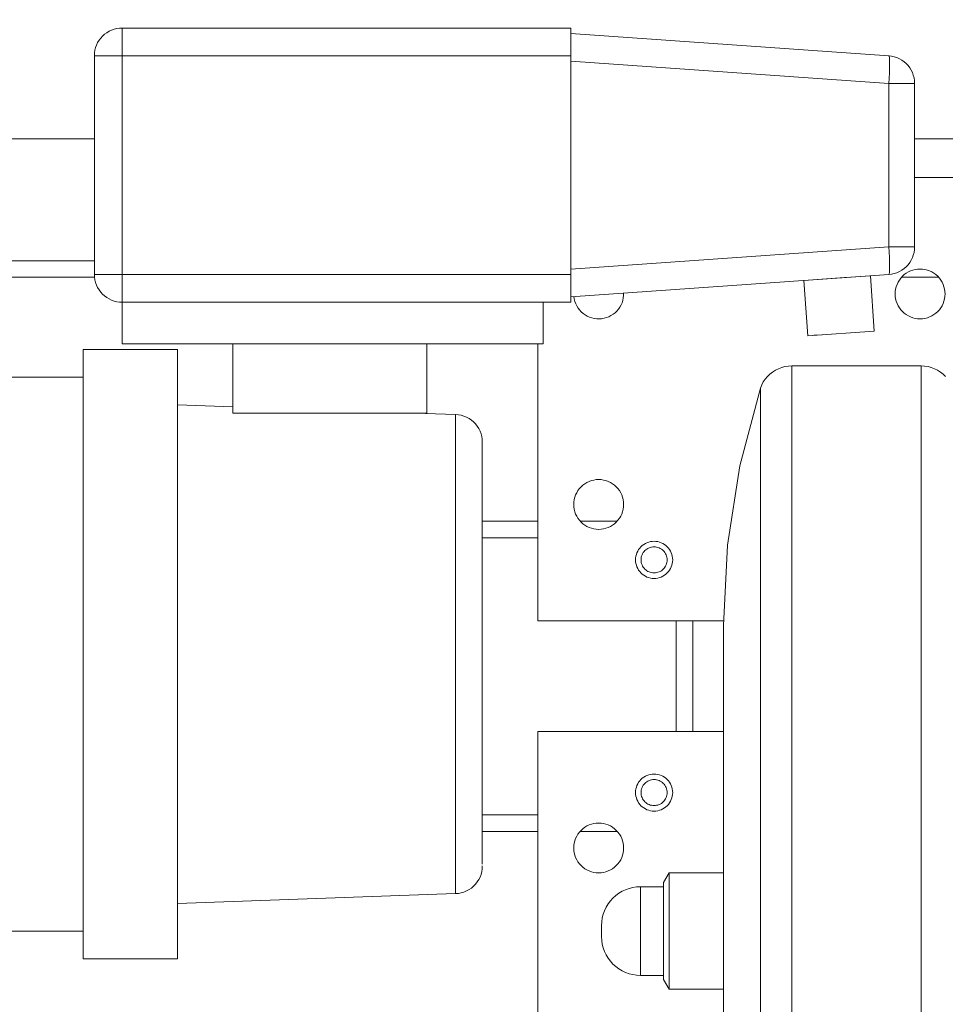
# Model space of a CAD drawing. Header units: millimetres. Extents: x -33711 to 550618, y -222428 to 596511.
# Tile 539 of 656: x 387664 to 387831, y -5055 to -4877. Entities that reach past the tile are written whole.
import ezdxf

# ---------------------------------------------------------------- set-up
doc = ezdxf.new("R2010")
doc.units = ezdxf.units.MM
doc.linetypes.add('XKITLINE00', pattern=[0])
doc.layers.add('IN_KOTY', color=4, linetype='Continuous', lineweight=13)
doc.styles.add('Koty', font='romand.shx', dxfattribs={"width": 0.8})
doc.dimstyles.new('IN_50', dxfattribs={"dimtxt": 125, "dimasz": 125, "dimexe": 75, "dimexo": 300, "dimgap": 40, "dimtad": 1, "dimdec": 0, "dimrnd": 5, "dimzin": 9, "dimdsep": 46, "dimtxsty": 'Koty', "dimblk": 'OBLIQUE', "dimcen": 40, "dimdle": 75, "dimclrd": 256, "dimclre": 256, "dimclrt": 256, "dimadec": 0, "dimazin": 0, "dimtfac": 1, "dimtdec": 0, "dimtmove": 1, "dimatfit": 3, "dimldrblk": 'ARCHTICK', "dimfxl": 350, "dimfxlon": 1, "dimtolj": 1, "dimtzin": 0, "dimlwd": -1, "dimlwe": -1, "dimarcsym": 0})

# ---------------------------------------------------------------- blocks, each defined once
blk = doc.blocks.new('_Oblique')
at = {"color": 0, "linetype": 'ByBlock', "lineweight": -2}
blk.add_line((-0.5, -0.5), (0.5, 0.5), dxfattribs=at)
blk = doc.blocks.new('*D684')
at = {"layer": 'DEFPOINTS', "color": 0, "transparency": 16777216}
for p in [(386834.49, -2770.55), (386834.49, -9055.9), (388474.98, -9055.9)]:
    blk.add_point(p, dxfattribs=at)
at = {"layer": 'IN_KOTY', "transparency": 16777216}
for p, q in [((388474.98, -2695.55), (388474.98, -9130.9)), ((388124.98, -2770.55), (388549.98, -2770.55)), ((388124.98, -9055.9), (388549.98, -9055.9))]:
    blk.add_line(p, q, dxfattribs=at)
at = {"layer": 'IN_KOTY', "transparency": 16777216, "xscale": 125, "yscale": 125, "zscale": 125}
for p, rotation in [((388474.98, -2770.55), 90), ((388474.98, -9055.9), 270)]:
    blk.add_blockref('_Oblique', p, dxfattribs=dict(at, rotation=rotation))
at = {"layer": 'IN_KOTY', "transparency": 16777216, "insert": (388372.48, -5913.22), "char_height": 125, "attachment_point": 5, "rotation": 90, "style": 'Koty'}
blk.add_mtext('\\A1;6285', dxfattribs=at)
blk = doc.blocks.new('_ArchTick')
at = {"color": 0, "linetype": 'ByBlock', "lineweight": 13, "const_width": 0.15}
blk.add_lwpolyline([(-0.5, -0.5), (0.5, 0.5)], dxfattribs=at)
blk = doc.blocks.new('*D718')
at = {"layer": 'DEFPOINTS', "color": 0, "transparency": 16777216}
for p in [(378914.49, -1219.78), (403006.01, -1219.78), (401004.48, -9205.9)]:
    blk.add_point(p, dxfattribs=at)
at = {"layer": 'IN_KOTY', "transparency": 16777216}
for p, q in [((403006.01, -9280.9), (403006.01, -1144.78)), ((402656.01, -1219.78), (403081.01, -1219.78)), ((402656.01, -9205.9), (403081.01, -9205.9))]:
    blk.add_line(p, q, dxfattribs=at)
at = {"layer": 'IN_KOTY', "transparency": 16777216, "xscale": 125, "yscale": 125, "zscale": 125}
for p, rotation in [((403006.01, -1219.78), 90), ((403006.01, -9205.9), 270)]:
    blk.add_blockref('_Oblique', p, dxfattribs=dict(at, rotation=rotation))
at = {"layer": 'IN_KOTY', "transparency": 16777216, "insert": (402903.51, -5212.84), "char_height": 125, "attachment_point": 5, "rotation": 90, "style": 'Koty'}
blk.add_mtext('\\A1;7985', dxfattribs=at)

msp = doc.modelspace()

# ---------------------------------------------------------------- linework, layer by layer
at = {"linetype": 'XKITLINE00', "lineweight": 0}
for p, q in [((387678.82304, -4880.03286), (387678.45969, -4880.36239)), ((387679.21738, -4879.74057), (387678.82304, -4880.03286)), ((387679.63843, -4879.48832), (387679.21738, -4879.74057)), ((387680.08189, -4879.27852), (387679.63843, -4879.48832)), ((387680.54394, -4879.11322), (387680.08189, -4879.27852)), ((387681.01982, -4878.99399), (387680.54394, -4879.11322)), ((387681.50524, -4878.922), (387681.01982, -4878.99399)), ((387681.99496, -4878.89792), (387681.50524, -4878.922)), ((387681.99496, -4883.89791), (387681.99496, -4878.89792)), ((387681.99496, -4878.89792), (387762.99528, -4878.89792)), ((387762.99527, -4883.8979), (387762.99527, -4878.89791)), ((387820.34401, -4883.90813), (387762.99576, -4879.89795)), ((387677.58564, -4881.54094), (387677.37583, -4881.9845)), ((387677.83789, -4881.12007), (387677.58564, -4881.54094)), ((387678.13019, -4880.72595), (387677.83789, -4881.12007)), ((387678.45969, -4880.36239), (387678.13019, -4880.72595)), ((387676.99532, -4883.89791), (387677.01916, -4883.40783)), ((387677.09116, -4882.92247), (387677.01916, -4883.40783)), ((387677.21037, -4882.44649), (387677.09116, -4882.92247)), ((387677.37583, -4881.9845), (387677.21037, -4882.44649)), ((387681.99541, -4883.8979), (387676.9953, -4883.8979)), ((387676.99532, -4923.39793), (387676.99532, -4883.89791)), ((387681.99496, -4883.89791), (387762.99528, -4883.89791)), ((387681.99541, -4883.8979), (387681.99541, -4923.3979)), ((387762.99528, -4883.89791), (387762.99528, -4923.39793)), ((387762.99528, -4884.88574), (387820.34401, -4888.89596)), ((387820.34401, -4883.90813), (387820.40505, -4884.00811)), ((387820.34401, -4883.90813), (387820.8404, -4883.96793)), ((387820.44987, -4884.29476), (387820.40505, -4884.00811)), ((387820.478, -4884.75713), (387820.44987, -4884.29476)), ((387820.48706, -4885.37758), (387820.478, -4884.75713)), ((387820.478, -4886.13242), (387820.48706, -4885.37758)), ((387821.32868, -4884.07702), (387820.8404, -4883.96793)), ((387821.80313, -4884.23434), (387821.32868, -4884.07702)), ((387822.25994, -4884.43829), (387821.80313, -4884.23434)), ((387822.69387, -4884.68684), (387822.25994, -4884.43829)), ((387823.10109, -4884.97749), (387822.69387, -4884.68684)), ((387823.47683, -4885.30735), (387823.10109, -4884.97749)), ((387823.81777, -4885.67312), (387823.47683, -4885.30735)), ((387820.40505, -4887.92585), (387820.44987, -4886.99278)), ((387820.44987, -4886.99278), (387820.478, -4886.13242)), ((387824.12056, -4886.07113), (387823.81777, -4885.67312)), ((387824.38235, -4886.49739), (387824.12056, -4886.07113)), ((387824.59978, -4886.94766), (387824.38235, -4886.49739)), ((387824.77145, -4887.41742), (387824.59978, -4886.94766)), ((387820.34401, -4888.89596), (387820.40505, -4887.92585)), ((387824.99508, -4888.89596), (387820.34401, -4888.89596)), ((387820.34401, -4888.89596), (387820.34401, -4918.39988)), ((387824.89542, -4887.90197), (387824.77145, -4887.41742)), ((387824.97029, -4888.39647), (387824.89542, -4887.90197)), ((387824.99508, -4888.89596), (387824.97029, -4888.39647)), ((387824.99508, -4918.39988), (387824.99508, -4888.89596)), ((387676.9958, -4898.89791), (387549.49526, -4898.89791)), ((391666.50538, -4898.89791), (387824.99556, -4898.89791)), ((387836.9954, -4905.89794), (387824.99579, -4905.89794)), ((387820.34401, -4918.39988), (387762.99528, -4922.4101)), ((387824.99508, -4918.39988), (387820.34401, -4918.39988)), ((387820.34401, -4918.39988), (387820.40505, -4919.36999)), ((387824.89542, -4919.39386), (387824.97029, -4918.89937)), ((387824.99508, -4918.39988), (387824.97029, -4918.89937)), ((387540.23579, -4920.89792), (387676.99555, -4920.89792)), ((387820.44987, -4920.30306), (387820.40505, -4919.36999)), ((387820.478, -4921.16342), (387820.44987, -4920.30306)), ((387824.12056, -4921.22471), (387824.38235, -4920.79845)), ((387824.38235, -4920.79845), (387824.59978, -4920.34818)), ((387824.59978, -4920.34818), (387824.77145, -4919.87842)), ((387824.77145, -4919.87842), (387824.89542, -4919.39386)), ((387820.44987, -4923.00108), (387820.478, -4922.53871)), ((387820.48706, -4921.91826), (387820.478, -4921.16342)), ((387820.478, -4922.53871), (387820.48706, -4921.91826)), ((387822.25994, -4922.85755), (387822.69387, -4922.60901)), ((387822.69387, -4922.60901), (387823.10109, -4922.31835)), ((387823.10109, -4922.31835), (387823.47683, -4921.98848)), ((387823.47683, -4921.98848), (387823.81777, -4921.62272)), ((387823.81777, -4921.62272), (387824.12056, -4921.22471)), ((387824.2729, -4922.74042), (387823.87379, -4922.92925)), ((387824.6887, -4922.59165), (387824.2729, -4922.74042)), ((387825.11738, -4922.48436), (387824.6887, -4922.59165)), ((387825.55416, -4922.41963), (387825.11738, -4922.48436)), ((387825.99524, -4922.39793), (387825.55416, -4922.41963)), ((387826.43631, -4922.41963), (387825.99524, -4922.39793)), ((387826.8731, -4922.48436), (387826.43631, -4922.41963)), ((387827.3013, -4922.59165), (387826.8731, -4922.48436)), ((387827.7171, -4922.74042), (387827.3013, -4922.59165)), ((387828.11669, -4922.92925), (387827.7171, -4922.74042)), ((387538.84724, -4923.89794), (387677.06374, -4923.89794)), ((387681.99496, -4923.39793), (387676.99532, -4923.39793)), ((387676.99532, -4923.39793), (387677.01916, -4923.88801)), ((387677.01916, -4923.88801), (387677.09116, -4924.37337)), ((387677.09116, -4924.37337), (387677.21037, -4924.84934)), ((387762.99528, -4923.39793), (387681.99496, -4923.39793)), ((387681.99541, -4928.3979), (387681.99541, -4923.3979)), ((387762.99528, -4928.39792), (387762.99528, -4923.39793)), ((387762.99576, -4927.39789), (387820.34401, -4923.3877)), ((387805.74133, -4934.43323), (387805.04372, -4924.45755)), ((387805.04374, -4924.45759), (387817.01187, -4923.6207)), ((387813.17524, -4923.88901), (387805.04374, -4924.45759)), ((387817.01472, -4923.62047), (387817.71233, -4933.59614)), ((387820.34401, -4923.3877), (387820.40505, -4923.28773)), ((387820.34401, -4923.3877), (387820.8404, -4923.32791)), ((387820.40505, -4923.28773), (387820.44987, -4923.00108)), ((387820.8404, -4923.32791), (387821.32868, -4923.21881)), ((387821.32868, -4923.21881), (387821.80313, -4923.0615)), ((387821.80313, -4923.0615), (387822.25994, -4922.85755)), ((387822.2535, -4924.39791), (387822.02652, -4924.77663)), ((387822.51671, -4924.04314), (387822.2535, -4924.39791)), ((387822.8133, -4923.71591), (387822.51671, -4924.04314)), ((387822.69171, -4923.89794), (387829.29877, -4923.89794)), ((387823.14041, -4923.41932), (387822.8133, -4923.71591)), ((387823.49518, -4923.15634), (387823.14041, -4923.41932)), ((387823.87379, -4922.92925), (387823.49518, -4923.15634)), ((387828.4953, -4923.15634), (387828.11669, -4922.92925)), ((387828.85006, -4923.41932), (387828.4953, -4923.15634)), ((387829.17717, -4923.71591), (387828.85006, -4923.41932)), ((387829.47377, -4924.04314), (387829.17717, -4923.71591)), ((387829.73698, -4924.39791), (387829.47377, -4924.04314)), ((387829.96395, -4924.77663), (387829.73698, -4924.39791)), ((387677.21037, -4924.84934), (387677.37583, -4925.31134)), ((387677.37583, -4925.31134), (387677.58564, -4925.7549)), ((387677.58564, -4925.7549), (387677.83789, -4926.17577)), ((387677.83789, -4926.17577), (387678.13019, -4926.56989)), ((387821.58163, -4926.01999), (387821.51678, -4926.45689)), ((387821.68892, -4925.59167), (387821.58163, -4926.01999)), ((387821.8377, -4925.17587), (387821.68892, -4925.59167)), ((387822.02652, -4924.77663), (387821.8377, -4925.17587)), ((387830.15278, -4925.17587), (387829.96395, -4924.77663)), ((387830.30156, -4925.59167), (387830.15278, -4925.17587)), ((387830.40884, -4926.01999), (387830.30156, -4925.59167)), ((387830.47369, -4926.45689), (387830.40884, -4926.01999)), ((387678.13019, -4926.56989), (387678.45969, -4926.93345)), ((387678.45969, -4926.93345), (387678.82304, -4927.26297)), ((387678.82304, -4927.26297), (387679.21738, -4927.55526)), ((387679.21738, -4927.55526), (387679.63843, -4927.80752)), ((387679.63843, -4927.80752), (387680.08189, -4928.01732)), ((387680.08189, -4928.01732), (387680.54394, -4928.18261)), ((387763.51956, -4927.36348), (387763.58727, -4927.80431)), ((387763.58727, -4927.80431), (387763.69885, -4928.23633)), ((387772.2061, -4928.48488), (387772.34248, -4928.06014)), ((387772.34248, -4928.06014), (387772.43641, -4927.62407)), ((387772.43641, -4927.62407), (387772.48648, -4927.18073)), ((387772.48648, -4927.18073), (387772.4922, -4926.73477)), ((387821.51678, -4926.45689), (387821.49533, -4926.89796)), ((387821.49533, -4926.89796), (387821.51678, -4927.33904)), ((387821.51678, -4927.33904), (387821.58163, -4927.77582)), ((387821.58163, -4927.77582), (387821.68892, -4928.20426)), ((387830.30156, -4928.20426), (387830.40884, -4927.77582)), ((387830.40884, -4927.77582), (387830.47369, -4927.33904)), ((387830.49515, -4926.89796), (387830.47369, -4926.45689)), ((387830.47369, -4927.33904), (387830.49515, -4926.89796)), ((387680.54394, -4928.18261), (387681.01982, -4928.30185)), ((387681.01982, -4928.30185), (387681.50524, -4928.37384)), ((387681.99496, -4928.39792), (387681.50524, -4928.37384)), ((387681.99496, -4928.39792), (387762.99528, -4928.39792)), ((387681.99496, -4928.39792), (387681.99496, -4935.89791)), ((387757.99517, -4928.39792), (387757.99517, -4935.89791)), ((387763.69885, -4928.23633), (387763.85239, -4928.65511)), ((387763.85239, -4928.65511), (387764.04694, -4929.05661)), ((387764.04694, -4929.05661), (387764.27964, -4929.43688)), ((387764.27964, -4929.43688), (387764.54953, -4929.79225)), ((387764.54953, -4929.79225), (387764.85279, -4930.11924)), ((387771.26578, -4929.98847), (387771.55569, -4929.64955)), ((387771.55569, -4929.64955), (387771.8108, -4929.28346)), ((387771.8108, -4929.28346), (387772.02824, -4928.894)), ((387772.02824, -4928.894), (387772.2061, -4928.48488)), ((387821.68892, -4928.20426), (387821.8377, -4928.61994)), ((387821.8377, -4928.61994), (387822.02652, -4929.01917)), ((387822.02652, -4929.01917), (387822.2535, -4929.39802)), ((387822.2535, -4929.39802), (387822.51671, -4929.75267)), ((387822.51671, -4929.75267), (387822.8133, -4930.0799)), ((387829.17717, -4930.0799), (387829.47377, -4929.75267)), ((387829.47377, -4929.75267), (387829.73698, -4929.39802)), ((387829.73698, -4929.39802), (387829.96395, -4929.01917)), ((387829.96395, -4929.01917), (387830.15278, -4928.61994)), ((387830.15278, -4928.61994), (387830.30156, -4928.20426)), ((387764.85279, -4930.11924), (387765.18753, -4930.4144)), ((387765.18753, -4930.4144), (387765.54945, -4930.67523)), ((387765.54945, -4930.67523), (387765.93521, -4930.89875)), ((387765.93521, -4930.89875), (387766.34148, -4931.08304)), ((387766.34148, -4931.08304), (387766.76396, -4931.22622)), ((387766.76396, -4931.22622), (387767.19836, -4931.32683)), ((387767.19836, -4931.32683), (387767.64086, -4931.38393)), ((387767.64086, -4931.38393), (387768.0867, -4931.39704)), ((387768.0867, -4931.39704), (387768.53207, -4931.36581)), ((387768.53207, -4931.36581), (387768.97171, -4931.29071)), ((387768.97171, -4931.29071), (387769.40182, -4931.17245)), ((387769.40182, -4931.17245), (387769.8181, -4931.01223)), ((387769.8181, -4931.01223), (387770.21626, -4930.81149)), ((387770.21626, -4930.81149), (387770.59296, -4930.57235)), ((387770.59296, -4930.57235), (387770.94391, -4930.2971)), ((387770.94391, -4930.2971), (387771.26578, -4929.98847)), ((387822.8133, -4930.0799), (387823.14041, -4930.37649)), ((387823.14041, -4930.37649), (387823.49518, -4930.63959)), ((387823.49518, -4930.63959), (387823.87379, -4930.86656)), ((387823.87379, -4930.86656), (387824.2729, -4931.05539)), ((387824.2729, -4931.05539), (387824.6887, -4931.20416)), ((387824.6887, -4931.20416), (387825.11738, -4931.31145)), ((387825.11738, -4931.31145), (387825.55416, -4931.3763)), ((387825.99524, -4931.39788), (387825.55416, -4931.3763)), ((387825.99524, -4931.39788), (387826.43631, -4931.3763)), ((387826.43631, -4931.3763), (387826.8731, -4931.31145)), ((387826.8731, -4931.31145), (387827.3013, -4931.20416)), ((387827.3013, -4931.20416), (387827.7171, -4931.05539)), ((387827.7171, -4931.05539), (387828.11669, -4930.86656)), ((387828.11669, -4930.86656), (387828.4953, -4930.63959)), ((387828.4953, -4930.63959), (387828.85006, -4930.37649)), ((387828.85006, -4930.37649), (387829.17717, -4930.0799)), ((387805.74135, -4934.43323), (387817.70949, -4933.59634)), ((387805.74421, -4934.43304), (387805.74135, -4934.43323)), ((387808.20994, -4934.26062), (387806.7923, -4934.35976)), ((387674.99497, -4936.89788), (387691.99517, -4936.89788)), ((387674.99499, -5046.89792), (387674.99499, -4936.89792)), ((387674.99499, -4936.89792), (387674.99499, -4941.77825)), ((387757.99517, -4935.89791), (387681.99496, -4935.89791)), ((387691.99519, -5046.89792), (387691.99519, -4936.89792)), ((387691.99519, -4936.89792), (387691.99519, -4937.00605)), ((387701.99541, -4948.39792), (387701.99541, -4935.89791)), ((387736.99524, -4948.39788), (387736.99524, -4935.89795)), ((387756.99499, -4985.89786), (387756.99499, -4935.89791)), ((387800.43843, -4940.39596), (387799.88768, -4940.67002)), ((387801.01445, -4940.17983), (387800.43843, -4940.39596)), ((387801.60954, -4940.02378), (387801.01445, -4940.17983)), ((387802.21751, -4939.92949), (387801.60954, -4940.02378)), ((387802.83215, -4939.8979), (387802.21751, -4939.92949)), ((387802.83192, -5143.89797), (387802.83192, -4939.89798)), ((387826.1986, -4939.8979), (387802.83215, -4939.8979)), ((387826.19837, -5143.89797), (387826.19837, -4939.89798)), ((387826.1986, -4939.8979), (387826.81277, -4939.92949)), ((387827.42073, -4940.02378), (387826.81277, -4939.92949)), ((387828.01583, -4940.17983), (387827.42073, -4940.02378)), ((387828.59185, -4940.39596), (387828.01583, -4940.17983)), ((387829.14259, -4940.67002), (387828.59185, -4940.39596)), ((387674.99497, -4941.89787), (387520.99564, -4941.89787)), ((387674.99499, -5041.68352), (387674.99499, -4941.89793)), ((387674.99499, -4941.89793), (387674.99499, -4942.11311)), ((387798.04661, -4942.27839), (387797.70138, -4942.78741)), ((387798.44239, -4941.80739), (387798.04661, -4942.27839)), ((387798.88441, -4941.37943), (387798.44239, -4941.80739)), ((387799.36793, -4940.99892), (387798.88441, -4941.37943)), ((387799.88768, -4940.67002), (387799.36793, -4940.99892)), ((387829.66235, -4940.99892), (387829.14259, -4940.67002)), ((387830.14586, -4941.37943), (387829.66235, -4940.99892)), ((387830.58789, -4941.80739), (387830.14586, -4941.37943)), ((387797.17495, -4943.89797), (387793.48805, -4957.91805)), ((387797.17495, -4943.89797), (387797.40956, -4943.32922)), ((387797.1752, -5139.8979), (387797.1752, -4943.89792)), ((387797.70138, -4942.78741), (387797.40956, -4943.32922)), ((387691.99564, -4946.89799), (387701.9954, -4947.24715)), ((387701.99541, -4948.39792), (387736.99526, -4948.39792)), ((387742.16988, -4948.65001), (387734.94961, -4948.39788)), ((387742.67962, -4948.69411), (387742.16988, -4948.65001)), ((387742.1699, -4948.65004), (387742.1699, -5035.14579)), ((387743.1822, -4948.78996), (387742.67962, -4948.69411)), ((387743.67239, -4948.93671), (387743.1822, -4948.78996)), ((387744.14494, -4949.1328), (387743.67239, -4948.93671)), ((387744.59507, -4949.37623), (387744.14494, -4949.1328)), ((387745.01803, -4949.66436), (387744.59507, -4949.37623)), ((387745.40951, -4949.99421), (387745.01803, -4949.66436)), ((387745.76475, -4950.36233), (387745.40951, -4949.99421)), ((387746.0809, -4950.7649), (387745.76475, -4950.36233)), ((387746.35413, -4951.19751), (387746.0809, -4950.7649)), ((387746.58158, -4951.65587), (387746.35413, -4951.19751)), ((387746.76134, -4952.13521), (387746.58158, -4951.65587)), ((387746.89057, -4952.63017), (387746.76134, -4952.13521)), ((387746.96877, -4953.13597), (387746.89057, -4952.63017)), ((387746.99499, -4953.64702), (387746.96877, -4953.13597)), ((387746.99501, -5029.79257), (387746.99501, -4953.647)), ((387793.48805, -4957.91805), (387791.26026, -4972.2426)), ((387764.81322, -4961.7159), (387764.51662, -4962.04313)), ((387765.14033, -4961.41942), (387764.81322, -4961.7159)), ((387765.49509, -4961.15633), (387765.14033, -4961.41942)), ((387765.8737, -4960.92924), (387765.49509, -4961.15633)), ((387766.27329, -4960.74041), (387765.8737, -4960.92924)), ((387766.68909, -4960.59164), (387766.27329, -4960.74041)), ((387767.11729, -4960.48435), (387766.68909, -4960.59164)), ((387767.55408, -4960.41962), (387767.11729, -4960.48435)), ((387767.99515, -4960.39792), (387767.55408, -4960.41962)), ((387768.43623, -4960.41962), (387767.99515, -4960.39792)), ((387768.87301, -4960.48435), (387768.43623, -4960.41962)), ((387769.30168, -4960.59164), (387768.87301, -4960.48435)), ((387769.71749, -4960.74041), (387769.30168, -4960.59164)), ((387770.1166, -4960.92924), (387769.71749, -4960.74041)), ((387770.49521, -4961.15633), (387770.1166, -4960.92924)), ((387770.84998, -4961.41942), (387770.49521, -4961.15633)), ((387771.17709, -4961.7159), (387770.84998, -4961.41942)), ((387771.47368, -4962.04313), (387771.17709, -4961.7159)), ((387763.68883, -4963.59166), (387763.58155, -4964.01998)), ((387763.83761, -4963.17585), (387763.68883, -4963.59166)), ((387764.02644, -4962.77662), (387763.83761, -4963.17585)), ((387764.25341, -4962.39789), (387764.02644, -4962.77662)), ((387764.51662, -4962.04313), (387764.25341, -4962.39789)), ((387771.73689, -4962.39789), (387771.47368, -4962.04313)), ((387771.96387, -4962.77662), (387771.73689, -4962.39789)), ((387772.15269, -4963.17585), (387771.96387, -4962.77662)), ((387772.30147, -4963.59166), (387772.15269, -4963.17585)), ((387772.40876, -4964.01998), (387772.30147, -4963.59166)), ((387763.5167, -4964.45688), (387763.49524, -4964.89795)), ((387763.49524, -4964.89795), (387763.5167, -4965.33903)), ((387763.58155, -4964.01998), (387763.5167, -4964.45688)), ((387763.5167, -4965.33903), (387763.58155, -4965.77581)), ((387772.47361, -4964.45688), (387772.40876, -4964.01998)), ((387772.40876, -4965.77581), (387772.47361, -4965.33903)), ((387772.49506, -4964.89795), (387772.47361, -4964.45688)), ((387772.47361, -4965.33903), (387772.49506, -4964.89795)), ((387763.58155, -4965.77581), (387763.68883, -4966.20425)), ((387763.68883, -4966.20425), (387763.83761, -4966.62005)), ((387763.83761, -4966.62005), (387764.02644, -4967.01916)), ((387764.02644, -4967.01916), (387764.25341, -4967.39801)), ((387771.73689, -4967.39801), (387771.96387, -4967.01916)), ((387771.96387, -4967.01916), (387772.15269, -4966.62005)), ((387772.15269, -4966.62005), (387772.30147, -4966.20425)), ((387772.30147, -4966.20425), (387772.40876, -4965.77581)), ((387746.99572, -4967.89797), (387756.99499, -4967.89797)), ((387764.25341, -4967.39801), (387764.51662, -4967.75266)), ((387764.51662, -4967.75266), (387764.81322, -4968.07989)), ((387764.69162, -4967.89797), (387771.29868, -4967.89797)), ((387764.81322, -4968.07989), (387765.14033, -4968.37648)), ((387765.14033, -4968.37648), (387765.49509, -4968.63957)), ((387765.49509, -4968.63957), (387765.8737, -4968.86655)), ((387765.8737, -4968.86655), (387766.27329, -4969.05538)), ((387769.71749, -4969.05538), (387770.1166, -4968.86655)), ((387770.1166, -4968.86655), (387770.49521, -4968.63957)), ((387770.49521, -4968.63957), (387770.84998, -4968.37648)), ((387770.84998, -4968.37648), (387771.17709, -4968.07989)), ((387771.17709, -4968.07989), (387771.47368, -4967.75266)), ((387771.47368, -4967.75266), (387771.73689, -4967.39801)), ((387766.27329, -4969.05538), (387766.68909, -4969.20415)), ((387766.68909, -4969.20415), (387767.11729, -4969.31144)), ((387767.11729, -4969.31144), (387767.55408, -4969.37629)), ((387767.99515, -4969.39786), (387767.55408, -4969.37629)), ((387767.99515, -4969.39786), (387768.43623, -4969.37629)), ((387768.43623, -4969.37629), (387768.87301, -4969.31144)), ((387768.87301, -4969.31144), (387769.30168, -4969.20415)), ((387769.30168, -4969.20415), (387769.71749, -4969.05538)), ((387746.99572, -4970.89787), (387756.99499, -4970.89787)), ((387775.62645, -4972.52913), (387775.40568, -4972.77268)), ((387775.87012, -4972.30836), (387775.62645, -4972.52913)), ((387776.13381, -4972.1125), (387775.87012, -4972.30836)), ((387776.4161, -4971.94346), (387776.13381, -4972.1125)), ((387776.71316, -4971.80291), (387776.4161, -4971.94346)), ((387777.02263, -4971.69217), (387776.71316, -4971.80291)), ((387777.34164, -4971.6123), (387777.02263, -4971.69217)), ((387777.66684, -4971.56402), (387777.34164, -4971.6123)), ((387777.76507, -4972.55929), (387777.53666, -4972.59303)), ((387777.99538, -4971.54792), (387777.66684, -4971.56402)), ((387777.99538, -4972.54797), (387777.76507, -4972.55929)), ((387778.32344, -4971.56402), (387777.99538, -4971.54792)), ((387778.22569, -4972.55929), (387777.99538, -4972.54797)), ((387778.45362, -4972.59303), (387778.22569, -4972.55929)), ((387778.64865, -4971.6123), (387778.32344, -4971.56402)), ((387778.96765, -4971.69217), (387778.64865, -4971.6123)), ((387779.27712, -4971.80291), (387778.96765, -4971.69217)), ((387779.57419, -4971.94346), (387779.27712, -4971.80291)), ((387779.85648, -4972.1125), (387779.57419, -4971.94346)), ((387780.12017, -4972.30836), (387779.85648, -4972.1125)), ((387780.36383, -4972.52913), (387780.12017, -4972.30836)), ((387780.58461, -4972.77268), (387780.36383, -4972.52913)), ((387791.26026, -4972.2426), (387790.51497, -4986.72009)), ((387774.70949, -4974.24432), (387774.66133, -4974.56952)), ((387774.7896, -4973.92543), (387774.70949, -4974.24432)), ((387774.90023, -4973.61597), (387774.7896, -4973.92543)), ((387775.0409, -4973.31878), (387774.90023, -4973.61597)), ((387775.2097, -4973.03673), (387775.0409, -4973.31878)), ((387775.40568, -4972.77268), (387775.2097, -4973.03673)), ((387775.74614, -4974.21571), (387775.69035, -4974.43946)), ((387775.82386, -4973.99863), (387775.74614, -4974.21571)), ((387775.92257, -4973.79013), (387775.82386, -4973.99863)), ((387776.0413, -4973.59236), (387775.92257, -4973.79013)), ((387776.17863, -4973.40711), (387776.0413, -4973.59236)), ((387776.3336, -4973.23616), (387776.17863, -4973.40711)), ((387776.50431, -4973.08131), (387776.3336, -4973.23616)), ((387776.6898, -4972.94398), (387776.50431, -4973.08131)), ((387776.88721, -4972.82537), (387776.6898, -4972.94398)), ((387777.09606, -4972.72678), (387776.88721, -4972.82537)), ((387777.31303, -4972.64906), (387777.09606, -4972.72678)), ((387777.53666, -4972.59303), (387777.31303, -4972.64906)), ((387778.67726, -4972.64906), (387778.45362, -4972.59303)), ((387778.89469, -4972.72678), (387778.67726, -4972.64906)), ((387779.10307, -4972.82537), (387778.89469, -4972.72678)), ((387779.30096, -4972.94398), (387779.10307, -4972.82537)), ((387779.48597, -4973.08131), (387779.30096, -4972.94398)), ((387779.65668, -4973.23616), (387779.48597, -4973.08131)), ((387779.81165, -4973.40711), (387779.65668, -4973.23616)), ((387779.94898, -4973.59236), (387779.81165, -4973.40711)), ((387780.06771, -4973.79013), (387779.94898, -4973.59236)), ((387780.16642, -4973.99863), (387780.06771, -4973.79013)), ((387780.24414, -4974.21571), (387780.16642, -4973.99863)), ((387780.29993, -4974.43946), (387780.24414, -4974.21571)), ((387780.78059, -4973.03673), (387780.58461, -4972.77268)), ((387780.94939, -4973.31878), (387780.78059, -4973.03673)), ((387781.09005, -4973.61597), (387780.94939, -4973.31878)), ((387781.20116, -4973.92543), (387781.09005, -4973.61597)), ((387781.28079, -4974.24432), (387781.20116, -4973.92543)), ((387781.32895, -4974.56952), (387781.28079, -4974.24432)), ((387774.66133, -4974.56952), (387774.64512, -4974.89794)), ((387774.64512, -4974.89794), (387774.66133, -4975.22624)), ((387774.66133, -4975.22624), (387774.70949, -4975.55145)), ((387774.70949, -4975.55145), (387774.7896, -4975.87033)), ((387774.7896, -4975.87033), (387774.90023, -4976.17992)), ((387775.65649, -4974.66763), (387775.64505, -4974.89794)), ((387775.64505, -4974.89794), (387775.65649, -4975.12825)), ((387775.69035, -4974.43946), (387775.65649, -4974.66763)), ((387775.65649, -4975.12825), (387775.69035, -4975.35642)), ((387775.69035, -4975.35642), (387775.74614, -4975.58006)), ((387775.74614, -4975.58006), (387775.82386, -4975.79726)), ((387775.82386, -4975.79726), (387775.92257, -4976.00575)), ((387775.92257, -4976.00575), (387776.0413, -4976.20352)), ((387779.94898, -4976.20352), (387780.06771, -4976.00575)), ((387780.06771, -4976.00575), (387780.16642, -4975.79726)), ((387780.16642, -4975.79726), (387780.24414, -4975.58006)), ((387780.24414, -4975.58006), (387780.29993, -4975.35642)), ((387780.33379, -4974.66763), (387780.29993, -4974.43946)), ((387780.29993, -4975.35642), (387780.33379, -4975.12825)), ((387780.34523, -4974.89794), (387780.33379, -4974.66763)), ((387780.33379, -4975.12825), (387780.34523, -4974.89794)), ((387781.09005, -4976.17992), (387781.20116, -4975.87033)), ((387781.20116, -4975.87033), (387781.28079, -4975.55145)), ((387781.28079, -4975.55145), (387781.32895, -4975.22624)), ((387781.34516, -4974.89794), (387781.32895, -4974.56952)), ((387781.32895, -4975.22624), (387781.34516, -4974.89794)), ((387774.90023, -4976.17992), (387775.0409, -4976.47711)), ((387775.0409, -4976.47711), (387775.2097, -4976.75904)), ((387775.2097, -4976.75904), (387775.40568, -4977.02309)), ((387775.40568, -4977.02309), (387775.62645, -4977.26675)), ((387775.62645, -4977.26675), (387775.87012, -4977.48753)), ((387775.87012, -4977.48753), (387776.13381, -4977.68339)), ((387776.0413, -4976.20352), (387776.17863, -4976.38877)), ((387776.13381, -4977.68339), (387776.4161, -4977.85231)), ((387776.17863, -4976.38877), (387776.3336, -4976.5596)), ((387776.3336, -4976.5596), (387776.50431, -4976.71445)), ((387776.4161, -4977.85231), (387776.71316, -4977.99297)), ((387776.50431, -4976.71445), (387776.6898, -4976.8519)), ((387776.6898, -4976.8519), (387776.88721, -4976.9704)), ((387776.88721, -4976.9704), (387777.09606, -4977.06898)), ((387777.09606, -4977.06898), (387777.31303, -4977.14671)), ((387777.31303, -4977.14671), (387777.53666, -4977.20273)), ((387777.53666, -4977.20273), (387777.76507, -4977.23659)), ((387777.99538, -4977.24791), (387777.76507, -4977.23659)), ((387777.99538, -4977.24791), (387778.22569, -4977.23659)), ((387778.22569, -4977.23659), (387778.45362, -4977.20273)), ((387778.45362, -4977.20273), (387778.67726, -4977.14671)), ((387778.67726, -4977.14671), (387778.89469, -4977.06898)), ((387778.89469, -4977.06898), (387779.10307, -4976.9704)), ((387779.10307, -4976.9704), (387779.30096, -4976.8519)), ((387779.27712, -4977.99297), (387779.57419, -4977.85231)), ((387779.30096, -4976.8519), (387779.48597, -4976.71445)), ((387779.48597, -4976.71445), (387779.65668, -4976.5596)), ((387779.57419, -4977.85231), (387779.85648, -4977.68339)), ((387779.65668, -4976.5596), (387779.81165, -4976.38877)), ((387779.81165, -4976.38877), (387779.94898, -4976.20352)), ((387779.85648, -4977.68339), (387780.12017, -4977.48753)), ((387780.12017, -4977.48753), (387780.36383, -4977.26675)), ((387780.36383, -4977.26675), (387780.58461, -4977.02309)), ((387780.58461, -4977.02309), (387780.78059, -4976.75904)), ((387780.78059, -4976.75904), (387780.94939, -4976.47711)), ((387780.94939, -4976.47711), (387781.09005, -4976.17992)), ((387776.71316, -4977.99297), (387777.02263, -4978.10372)), ((387777.02263, -4978.10372), (387777.34164, -4978.18359)), ((387777.34164, -4978.18359), (387777.66684, -4978.23175)), ((387777.99538, -4978.24796), (387777.66684, -4978.23175)), ((387777.99538, -4978.24796), (387778.32344, -4978.23175)), ((387778.32344, -4978.23175), (387778.64865, -4978.18359)), ((387778.64865, -4978.18359), (387778.96765, -4978.10372)), ((387778.96765, -4978.10372), (387779.27712, -4977.99297)), ((387790.57101, -4985.89786), (387756.99499, -4985.89786)), ((387781.99509, -5005.89796), (387781.99509, -4985.89786)), ((387784.99535, -5005.89796), (387784.99535, -4985.89786)), ((387790.51522, -5096.32309), (387790.51522, -4986.72017)), ((387756.99499, -5085.89788), (387756.99499, -5005.89796)), ((387756.99499, -5005.89796), (387790.51522, -5005.89796)), ((387775.2097, -5015.03678), (387775.0409, -5015.31871)), ((387775.40568, -5014.77273), (387775.2097, -5015.03678)), ((387775.62645, -5014.52907), (387775.40568, -5014.77273)), ((387775.87012, -5014.30829), (387775.62645, -5014.52907)), ((387776.13381, -5014.11255), (387775.87012, -5014.30829)), ((387776.4161, -5013.94351), (387776.13381, -5014.11255)), ((387776.3336, -5015.23622), (387776.17863, -5015.40705)), ((387776.50431, -5015.08137), (387776.3336, -5015.23622)), ((387776.71316, -5013.80297), (387776.4161, -5013.94351)), ((387776.6898, -5014.94392), (387776.50431, -5015.08137)), ((387776.88721, -5014.82542), (387776.6898, -5014.94392)), ((387777.02263, -5013.69222), (387776.71316, -5013.80297)), ((387777.09606, -5014.72684), (387776.88721, -5014.82542)), ((387777.34164, -5013.61223), (387777.02263, -5013.69222)), ((387777.31303, -5014.64911), (387777.09606, -5014.72684)), ((387777.53666, -5014.59309), (387777.31303, -5014.64911)), ((387777.66684, -5013.56407), (387777.34164, -5013.61223)), ((387777.76507, -5014.55923), (387777.53666, -5014.59309)), ((387777.99538, -5013.54798), (387777.66684, -5013.56407)), ((387777.99538, -5014.54791), (387777.76507, -5014.55923)), ((387778.32344, -5013.56407), (387777.99538, -5013.54798)), ((387778.22569, -5014.55923), (387777.99538, -5014.54791)), ((387778.45362, -5014.59309), (387778.22569, -5014.55923)), ((387778.64865, -5013.61223), (387778.32344, -5013.56407)), ((387778.67726, -5014.64911), (387778.45362, -5014.59309)), ((387778.96765, -5013.69222), (387778.64865, -5013.61223)), ((387778.89469, -5014.72684), (387778.67726, -5014.64911)), ((387779.10307, -5014.82542), (387778.89469, -5014.72684)), ((387779.27712, -5013.80297), (387778.96765, -5013.69222)), ((387779.30096, -5014.94392), (387779.10307, -5014.82542)), ((387779.57419, -5013.94351), (387779.27712, -5013.80297)), ((387779.48597, -5015.08137), (387779.30096, -5014.94392)), ((387779.65668, -5015.23622), (387779.48597, -5015.08137)), ((387779.85648, -5014.11255), (387779.57419, -5013.94351)), ((387779.81165, -5015.40705), (387779.65668, -5015.23622)), ((387780.12017, -5014.30829), (387779.85648, -5014.11255)), ((387780.36383, -5014.52907), (387780.12017, -5014.30829)), ((387780.58461, -5014.77273), (387780.36383, -5014.52907)), ((387780.78059, -5015.03678), (387780.58461, -5014.77273)), ((387780.94939, -5015.31871), (387780.78059, -5015.03678)), ((387774.66133, -5016.56958), (387774.64512, -5016.89788)), ((387774.64512, -5016.89788), (387774.66133, -5017.2263)), ((387774.70949, -5016.24437), (387774.66133, -5016.56958)), ((387774.7896, -5015.92549), (387774.70949, -5016.24437)), ((387774.90023, -5015.6159), (387774.7896, -5015.92549)), ((387775.0409, -5015.31871), (387774.90023, -5015.6159)), ((387775.65649, -5016.66757), (387775.64505, -5016.89788)), ((387775.64505, -5016.89788), (387775.65649, -5017.12831)), ((387775.69035, -5016.4394), (387775.65649, -5016.66757)), ((387775.74614, -5016.21576), (387775.69035, -5016.4394)), ((387775.82386, -5015.99856), (387775.74614, -5016.21576)), ((387775.92257, -5015.79019), (387775.82386, -5015.99856)), ((387776.0413, -5015.5923), (387775.92257, -5015.79019)), ((387776.17863, -5015.40705), (387776.0413, -5015.5923)), ((387779.94898, -5015.5923), (387779.81165, -5015.40705)), ((387780.06771, -5015.79019), (387779.94898, -5015.5923)), ((387780.16642, -5015.99856), (387780.06771, -5015.79019)), ((387780.24414, -5016.21576), (387780.16642, -5015.99856)), ((387780.29993, -5016.4394), (387780.24414, -5016.21576)), ((387780.33379, -5016.66757), (387780.29993, -5016.4394)), ((387780.34523, -5016.89788), (387780.33379, -5016.66757)), ((387780.33379, -5017.12831), (387780.34523, -5016.89788)), ((387781.09005, -5015.6159), (387780.94939, -5015.31871)), ((387781.20116, -5015.92549), (387781.09005, -5015.6159)), ((387781.28079, -5016.24437), (387781.20116, -5015.92549)), ((387781.32895, -5016.56958), (387781.28079, -5016.24437)), ((387781.34516, -5016.89788), (387781.32895, -5016.56958)), ((387781.32895, -5017.2263), (387781.34516, -5016.89788)), ((387774.66133, -5017.2263), (387774.70949, -5017.5515)), ((387774.70949, -5017.5515), (387774.7896, -5017.87039)), ((387774.7896, -5017.87039), (387774.90023, -5018.17986)), ((387774.90023, -5018.17986), (387775.0409, -5018.47704)), ((387775.0409, -5018.47704), (387775.2097, -5018.75909)), ((387775.2097, -5018.75909), (387775.40568, -5019.02314)), ((387775.65649, -5017.12831), (387775.69035, -5017.35636)), ((387775.69035, -5017.35636), (387775.74614, -5017.58011)), ((387775.74614, -5017.58011), (387775.82386, -5017.79719)), ((387775.82386, -5017.79719), (387775.92257, -5018.00569)), ((387775.92257, -5018.00569), (387776.0413, -5018.20346)), ((387776.0413, -5018.20346), (387776.17863, -5018.38871)), ((387776.17863, -5018.38871), (387776.3336, -5018.55966)), ((387776.3336, -5018.55966), (387776.50431, -5018.71451)), ((387776.50431, -5018.71451), (387776.6898, -5018.85184)), ((387779.30096, -5018.85184), (387779.48597, -5018.71451)), ((387779.48597, -5018.71451), (387779.65668, -5018.55966)), ((387779.65668, -5018.55966), (387779.81165, -5018.38871)), ((387779.81165, -5018.38871), (387779.94898, -5018.20346)), ((387779.94898, -5018.20346), (387780.06771, -5018.00569)), ((387780.06771, -5018.00569), (387780.16642, -5017.79719)), ((387780.16642, -5017.79719), (387780.24414, -5017.58011)), ((387780.24414, -5017.58011), (387780.29993, -5017.35636)), ((387780.29993, -5017.35636), (387780.33379, -5017.12831)), ((387780.58461, -5019.02314), (387780.78059, -5018.75909)), ((387780.78059, -5018.75909), (387780.94939, -5018.47704)), ((387780.94939, -5018.47704), (387781.09005, -5018.17986)), ((387781.09005, -5018.17986), (387781.20116, -5017.87039)), ((387781.20116, -5017.87039), (387781.28079, -5017.5515)), ((387781.28079, -5017.5515), (387781.32895, -5017.2263)), ((387775.40568, -5019.02314), (387775.62645, -5019.26669)), ((387775.62645, -5019.26669), (387775.87012, -5019.48746)), ((387775.87012, -5019.48746), (387776.13381, -5019.68332)), ((387776.13381, -5019.68332), (387776.4161, -5019.85236)), ((387776.4161, -5019.85236), (387776.71316, -5019.99291)), ((387776.6898, -5018.85184), (387776.88721, -5018.97045)), ((387776.71316, -5019.99291), (387777.02263, -5020.10365)), ((387776.88721, -5018.97045), (387777.09606, -5019.06904)), ((387777.02263, -5020.10365), (387777.34164, -5020.18352)), ((387777.09606, -5019.06904), (387777.31303, -5019.14676)), ((387777.31303, -5019.14676), (387777.53666, -5019.20279)), ((387777.34164, -5020.18352), (387777.66684, -5020.2318)), ((387777.53666, -5019.20279), (387777.76507, -5019.23665)), ((387777.99538, -5020.2479), (387777.66684, -5020.2318)), ((387777.99538, -5019.24797), (387777.76507, -5019.23665)), ((387777.99538, -5019.24797), (387778.22569, -5019.23665)), ((387777.99538, -5020.2479), (387778.32344, -5020.2318)), ((387778.22569, -5019.23665), (387778.45362, -5019.20279)), ((387778.32344, -5020.2318), (387778.64865, -5020.18352)), ((387778.45362, -5019.20279), (387778.67726, -5019.14676)), ((387778.64865, -5020.18352), (387778.96765, -5020.10365)), ((387778.67726, -5019.14676), (387778.89469, -5019.06904)), ((387778.89469, -5019.06904), (387779.10307, -5018.97045)), ((387778.96765, -5020.10365), (387779.27712, -5019.99291)), ((387779.10307, -5018.97045), (387779.30096, -5018.85184)), ((387779.27712, -5019.99291), (387779.57419, -5019.85236)), ((387779.57419, -5019.85236), (387779.85648, -5019.68332)), ((387779.85648, -5019.68332), (387780.12017, -5019.48746)), ((387780.12017, -5019.48746), (387780.36383, -5019.26669)), ((387780.36383, -5019.26669), (387780.58461, -5019.02314)), ((387746.99572, -5020.89795), (387756.99499, -5020.89795)), ((387746.99572, -5023.89797), (387756.99499, -5023.89797)), ((387764.51662, -5024.04316), (387764.25341, -5024.39781)), ((387764.81322, -5023.71593), (387764.51662, -5024.04316)), ((387764.69162, -5023.89797), (387771.29868, -5023.89797)), ((387765.14033, -5023.41934), (387764.81322, -5023.71593)), ((387765.49509, -5023.15625), (387765.14033, -5023.41934)), ((387765.8737, -5022.92927), (387765.49509, -5023.15625)), ((387766.27329, -5022.74044), (387765.8737, -5022.92927)), ((387766.68909, -5022.59167), (387766.27329, -5022.74044)), ((387767.11729, -5022.48438), (387766.68909, -5022.59167)), ((387767.55408, -5022.41953), (387767.11729, -5022.48438)), ((387767.99515, -5022.39796), (387767.55408, -5022.41953)), ((387768.43623, -5022.41953), (387767.99515, -5022.39796)), ((387768.87301, -5022.48438), (387768.43623, -5022.41953)), ((387769.30168, -5022.59167), (387768.87301, -5022.48438)), ((387769.71749, -5022.74044), (387769.30168, -5022.59167)), ((387770.1166, -5022.92927), (387769.71749, -5022.74044)), ((387770.49521, -5023.15625), (387770.1166, -5022.92927)), ((387770.84998, -5023.41934), (387770.49521, -5023.15625)), ((387771.17709, -5023.71593), (387770.84998, -5023.41934)), ((387771.47368, -5024.04316), (387771.17709, -5023.71593)), ((387771.73689, -5024.39781), (387771.47368, -5024.04316)), ((387763.68883, -5025.59169), (387763.58155, -5026.02001)), ((387763.83761, -5025.17589), (387763.68883, -5025.59169)), ((387764.02644, -5024.77666), (387763.83761, -5025.17589)), ((387764.25341, -5024.39781), (387764.02644, -5024.77666)), ((387771.96387, -5024.77666), (387771.73689, -5024.39781)), ((387772.15269, -5025.17589), (387771.96387, -5024.77666)), ((387772.30147, -5025.59169), (387772.15269, -5025.17589)), ((387772.40876, -5026.02001), (387772.30147, -5025.59169)), ((387763.5167, -5026.45679), (387763.49524, -5026.89787)), ((387763.49524, -5026.89787), (387763.5167, -5027.33894)), ((387763.58155, -5026.02001), (387763.5167, -5026.45679)), ((387763.5167, -5027.33894), (387763.58155, -5027.77585)), ((387772.47361, -5026.45679), (387772.40876, -5026.02001)), ((387772.40876, -5027.77585), (387772.47361, -5027.33894)), ((387772.49506, -5026.89787), (387772.47361, -5026.45679)), ((387772.47361, -5027.33894), (387772.49506, -5026.89787)), ((387763.58155, -5027.77585), (387763.68883, -5028.20416)), ((387763.68883, -5028.20416), (387763.83761, -5028.61997)), ((387763.83761, -5028.61997), (387764.02644, -5029.0192)), ((387764.02644, -5029.0192), (387764.25341, -5029.39793)), ((387764.25341, -5029.39793), (387764.51662, -5029.75269)), ((387771.47368, -5029.75269), (387771.73689, -5029.39793)), ((387771.73689, -5029.39793), (387771.96387, -5029.0192)), ((387771.96387, -5029.0192), (387772.15269, -5028.61997)), ((387772.15269, -5028.61997), (387772.30147, -5028.20416)), ((387772.30147, -5028.20416), (387772.40876, -5027.77585)), ((387746.76134, -5031.66068), (387746.89057, -5031.1656)), ((387746.89057, -5031.1656), (387746.96877, -5030.65992)), ((387746.96877, -5030.65992), (387746.99499, -5030.14887)), ((387764.51662, -5029.75269), (387764.81322, -5030.07992)), ((387764.81322, -5030.07992), (387765.14033, -5030.37652)), ((387765.14033, -5030.37652), (387765.49509, -5030.63949)), ((387765.49509, -5030.63949), (387765.8737, -5030.86658)), ((387765.8737, -5030.86658), (387766.27329, -5031.05541)), ((387766.27329, -5031.05541), (387766.68909, -5031.20419)), ((387766.68909, -5031.20419), (387767.11729, -5031.31147)), ((387768.87301, -5031.31147), (387769.30168, -5031.20419)), ((387769.30168, -5031.20419), (387769.71749, -5031.05541)), ((387769.71749, -5031.05541), (387770.1166, -5030.86658)), ((387770.1166, -5030.86658), (387770.49521, -5030.63949)), ((387770.49521, -5030.63949), (387770.84998, -5030.37652)), ((387770.84998, -5030.37652), (387771.17709, -5030.07992)), ((387771.17709, -5030.07992), (387771.47368, -5029.75269)), ((387746.0809, -5033.03099), (387746.35413, -5032.59826)), ((387746.35413, -5032.59826), (387746.58158, -5032.1399)), ((387746.58158, -5032.1399), (387746.76134, -5031.66068)), ((387767.11729, -5031.31147), (387767.55408, -5031.3762)), ((387767.99515, -5031.3979), (387767.55408, -5031.3762)), ((387767.99515, -5031.3979), (387768.43623, -5031.3762)), ((387768.43623, -5031.3762), (387768.87301, -5031.31147)), ((387780.71501, -5031.39794), (387779.71508, -5033.12993)), ((387780.71501, -5031.39794), (387790.51497, -5031.39794)), ((387780.71526, -5052.39793), (387780.71526, -5031.3979)), ((387743.67239, -5034.85907), (387744.14494, -5034.66297)), ((387744.14494, -5034.66297), (387744.59507, -5034.41966)), ((387744.59507, -5034.41966), (387745.01803, -5034.13153)), ((387745.01803, -5034.13153), (387745.40951, -5033.80168)), ((387745.40951, -5033.80168), (387745.76475, -5033.43356)), ((387745.76475, -5033.43356), (387746.0809, -5033.03099)), ((387772.21539, -5034.72448), (387771.62602, -5035.07758)), ((387772.83623, -5034.43075), (387772.21539, -5034.72448)), ((387773.4833, -5034.19936), (387772.83623, -5034.43075)), ((387774.14944, -5034.03247), (387773.4833, -5034.19936)), ((387774.82893, -5033.93162), (387774.14944, -5034.03247)), ((387775.5151, -5033.89788), (387774.82893, -5033.93162)), ((387775.5151, -5033.89788), (387779.71508, -5033.89788)), ((387775.51535, -5049.82336), (387775.51535, -5033.89796)), ((387779.71533, -5033.13001), (387779.71533, -5033.81916)), ((387779.71533, -5050.66582), (387779.71533, -5033.13001)), ((387779.71533, -5049.89787), (387779.71533, -5033.89796)), ((387742.16988, -5035.14576), (387691.99564, -5036.8979)), ((387742.16988, -5035.14576), (387742.67962, -5035.10178)), ((387742.67962, -5035.10178), (387743.1822, -5035.00593)), ((387743.1822, -5035.00593), (387743.67239, -5034.85907)), ((387770.10395, -5036.45719), (387769.69483, -5037.00889)), ((387770.56553, -5035.94816), (387770.10395, -5036.45719)), ((387771.07432, -5035.48682), (387770.56553, -5035.94816)), ((387771.62602, -5035.07758), (387771.07432, -5035.48682)), ((387769.04824, -5038.2191), (387768.81649, -5038.86593)), ((387769.34197, -5037.59814), (387769.04824, -5038.2191)), ((387769.69483, -5037.00889), (387769.34197, -5037.59814)), ((387768.6496, -5039.53231), (387768.54899, -5040.2118)), ((387768.81649, -5038.86593), (387768.6496, -5039.53231)), ((387674.99497, -5041.8979), (387520.99564, -5041.8979)), ((387768.54899, -5040.2118), (387768.51513, -5040.89797)), ((387768.51538, -5042.8979), (387768.51538, -5040.89793)), ((387768.51538, -5040.89793), (387768.51538, -5040.97398)), ((387674.99499, -5042.00914), (387674.99499, -5046.89792)), ((387768.51513, -5042.89794), (387768.54899, -5043.58399)), ((387768.51538, -5042.82173), (387768.51538, -5042.8979)), ((387768.54899, -5043.58399), (387768.6496, -5044.26361)), ((387768.6496, -5044.26361), (387768.81649, -5044.92987)), ((387768.81649, -5044.92987), (387769.04824, -5045.5767)), ((387674.99497, -5046.89789), (387691.99517, -5046.89789)), ((387691.99519, -5046.81879), (387691.99519, -5046.89792)), ((387769.04824, -5045.5767), (387769.34197, -5046.19766)), ((387769.34197, -5046.19766), (387769.69483, -5046.78691)), ((387769.69483, -5046.78691), (387770.10395, -5047.33873)), ((387770.10395, -5047.33873), (387770.56553, -5047.84763)), ((387770.56553, -5047.84763), (387771.07432, -5048.30897)), ((387771.07432, -5048.30897), (387771.62602, -5048.71822)), ((387771.62602, -5048.71822), (387772.21539, -5049.07132)), ((387772.21539, -5049.07132), (387772.83623, -5049.36505)), ((387772.83623, -5049.36505), (387773.4833, -5049.59655)), ((387773.4833, -5049.59655), (387774.14944, -5049.76345)), ((387774.14944, -5049.76345), (387774.82893, -5049.86418)), ((387775.5151, -5049.89791), (387774.82893, -5049.86418)), ((387779.71508, -5049.89791), (387775.5151, -5049.89791)), ((387780.71501, -5052.39797), (387779.71508, -5050.66586)), ((387779.71533, -5049.97655), (387779.71533, -5050.66582)), ((387780.71501, -5052.39797), (387790.51497, -5052.39797))]:
    msp.add_line(p, q, dxfattribs=at)

# ---------------------------------------------------------------- dimensions: what is measured, and where the dimension line sits
at = {"layer": 'IN_KOTY'}
dim = msp.add_linear_dim(base=(403006.00895, -1219.78411), p1=(401004.48431, -9205.8983), p2=(378914.48522, -1219.78411), angle=90, dimstyle='IN_50', dxfattribs=at)
dim.commit()
dim.dimension.update_dxf_attribs({"geometry": '*D718', "text_midpoint": (402903.50895, -5212.8412)})
at = {"layer": 'IN_KOTY', "color": 8}
dim = msp.add_linear_dim(base=(388474.97919, -9055.8983), p1=(386834.48519, -2770.54743), p2=(386834.48519, -9055.8983), angle=90, dimstyle='IN_50', dxfattribs=at)
dim.commit()
dim.dimension.update_dxf_attribs({"geometry": '*D684', "text_midpoint": (388372.47919, -5913.22287)})

doc.saveas('drawing.dxf')
